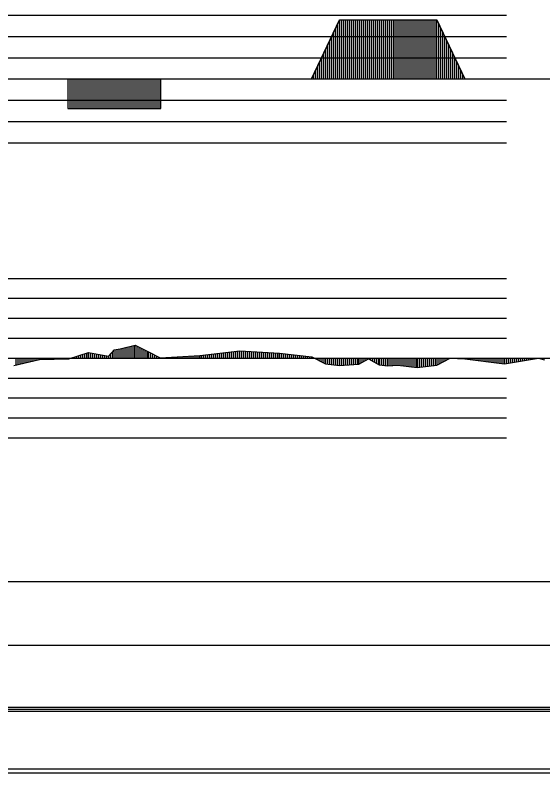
# Model space of a CAD drawing. Extents: x 2 to 10148, y 0 to 380.
# Drawn here: x 1716.5 to 1782.6, y 190 to 285 of the extents above; entities that cross this region are included whole.
import ezdxf

# ---------------------------------------------------------------- set-up
doc = ezdxf.new("R2010")
doc.units = 0
for name, color, linetype in [('POSUN_CARA', 7, 'Continuous'), ('POSUN_RASTR', 7, 'Continuous'), ('RYCHL_C', 7, 'Continuous'), ('RYCHL_RASTR', 7, 'Continuous'), ('ZRYCHL_CARA', 7, 'Continuous'), ('ZRYCHL_RASTR', 7, 'Continuous')]:
    doc.layers.add(name, color=color, linetype=linetype)

msp = doc.modelspace()

# ---------------------------------------------------------------- linework, layer by layer
at = {"layer": 'POSUN_CARA'}
for p, q in [((1729.606, 243.176), (1731.482, 243.625)), ((1729.856, 242), (1729.856, 243.236)), ((1730.106, 242), (1730.106, 243.296)), ((1730.356, 242), (1730.356, 243.356)), ((1730.606, 242), (1730.606, 243.415)), ((1730.856, 242), (1730.856, 243.475)), ((1731.106, 242), (1731.106, 243.535)), ((1731.356, 242), (1731.356, 243.595)), ((1731.482, 243.625), (1733.148, 242.778)), ((1731.482, 242), (1731.482, 243.625)), ((1731.732, 242), (1731.732, 243.498)), ((1731.982, 242), (1731.982, 243.371)), ((1732.232, 242), (1732.232, 243.244)), ((1723.169, 241.916), (1725.639, 242.715)), ((1724.419, 242), (1724.419, 242.32)), ((1724.669, 242), (1724.669, 242.401)), ((1724.919, 242), (1724.919, 242.482)), ((1725.169, 242), (1725.169, 242.563)), ((1725.419, 242), (1725.419, 242.644)), ((1725.639, 242.715), (1728.152, 242.241)), ((1725.639, 242), (1725.639, 242.715)), ((1725.889, 242), (1725.889, 242.668)), ((1726.139, 242), (1726.139, 242.621)), ((1726.389, 242), (1726.389, 242.573)), ((1726.639, 242), (1726.639, 242.526)), ((1726.889, 242), (1726.889, 242.479)), ((1727.139, 242), (1727.139, 242.432)), ((1727.389, 242), (1727.389, 242.385)), ((1727.639, 242), (1727.639, 242.337)), ((1727.889, 242), (1727.889, 242.29)), ((1728.152, 242.241), (1728.851, 243.017)), ((1728.402, 242), (1728.402, 242.518)), ((1728.652, 242), (1728.652, 242.796)), ((1728.851, 243.017), (1729.606, 243.176)), ((1728.851, 242), (1728.851, 243.017)), ((1729.101, 242), (1729.101, 243.07)), ((1729.351, 242), (1729.351, 243.122)), ((1729.601, 242), (1729.601, 243.175)), ((1729.606, 242), (1729.606, 243.176)), ((1732.482, 242), (1732.482, 243.117)), ((1732.732, 242), (1732.732, 242.99)), ((1732.982, 242), (1732.982, 242.862)), ((1733.148, 242.778), (1734.643, 242.029)), ((1733.148, 242), (1733.148, 242.778)), ((1733.398, 242), (1733.398, 242.653)), ((1733.648, 242), (1733.648, 242.528)), ((1733.898, 242), (1733.898, 242.402)), ((1734.148, 242), (1734.148, 242.277)), ((1734.643, 242.029), (1739.572, 242.346)), ((1738.143, 242), (1738.143, 242.254)), ((1738.393, 242), (1738.393, 242.271)), ((1738.643, 242), (1738.643, 242.287)), ((1738.893, 242), (1738.893, 242.303)), ((1739.143, 242), (1739.143, 242.319)), ((1739.393, 242), (1739.393, 242.335)), ((1739.572, 242.346), (1744.608, 242.905)), ((1739.572, 242), (1739.572, 242.346)), ((1739.822, 242), (1739.822, 242.374)), ((1740.072, 242), (1740.072, 242.402)), ((1740.322, 242), (1740.322, 242.43)), ((1740.572, 242), (1740.572, 242.457)), ((1740.822, 242), (1740.822, 242.485)), ((1741.072, 242), (1741.072, 242.513)), ((1741.322, 242), (1741.322, 242.54)), ((1741.572, 242), (1741.572, 242.568)), ((1741.822, 242), (1741.822, 242.596)), ((1742.072, 242), (1742.072, 242.624)), ((1742.322, 242), (1742.322, 242.651)), ((1742.572, 242), (1742.572, 242.679)), ((1742.822, 242), (1742.822, 242.707)), ((1743.072, 242), (1743.072, 242.735)), ((1743.322, 242), (1743.322, 242.762)), ((1743.572, 242), (1743.572, 242.79)), ((1743.822, 242), (1743.822, 242.818)), ((1744.072, 242), (1744.072, 242.846)), ((1744.322, 242), (1744.322, 242.873)), ((1744.572, 242), (1744.572, 242.901)), ((1744.608, 242.905), (1749.569, 242.607)), ((1744.608, 242), (1744.608, 242.905)), ((1744.858, 242), (1744.858, 242.89)), ((1745.108, 242), (1745.108, 242.875)), ((1745.358, 242), (1745.358, 242.86)), ((1745.608, 242), (1745.608, 242.845)), ((1745.858, 242), (1745.858, 242.83)), ((1746.108, 242), (1746.108, 242.815)), ((1746.358, 242), (1746.358, 242.8)), ((1746.608, 242), (1746.608, 242.785)), ((1746.858, 242), (1746.858, 242.77)), ((1747.108, 242), (1747.108, 242.755)), ((1747.358, 242), (1747.358, 242.74)), ((1747.608, 242), (1747.608, 242.725)), ((1747.858, 242), (1747.858, 242.71)), ((1748.108, 242), (1748.108, 242.695)), ((1748.358, 242), (1748.358, 242.68)), ((1748.608, 242), (1748.608, 242.665)), ((1748.858, 242), (1748.858, 242.65)), ((1749.108, 242), (1749.108, 242.635)), ((1749.358, 242), (1749.358, 242.62)), ((1749.569, 242.607), (1753.63, 242.168)), ((1749.569, 242), (1749.569, 242.607)), ((1749.819, 242), (1749.819, 242.58)), ((1750.069, 242), (1750.069, 242.553)), ((1750.319, 242), (1750.319, 242.526)), ((1750.569, 242), (1750.569, 242.499)), ((1750.819, 242), (1750.819, 242.472)), ((1751.069, 242), (1751.069, 242.445)), ((1751.319, 242), (1751.319, 242.418)), ((1751.569, 242), (1751.569, 242.39)), ((1751.819, 242), (1751.819, 242.363)), ((1752.069, 242), (1752.069, 242.336)), ((1752.319, 242), (1752.319, 242.309)), ((1752.569, 242), (1752.569, 242.282)), ((1752.819, 242), (1752.819, 242.255)), ((1716.312, 241.08), (1719.496, 241.806)), ((1716.562, 242), (1716.562, 241.137)), ((1716.812, 242), (1716.812, 241.194)), ((1717.062, 242), (1717.062, 241.251)), ((1717.312, 242), (1717.312, 241.308)), ((1717.562, 242), (1717.562, 241.365)), ((1717.812, 242), (1717.812, 241.422)), ((1718.062, 242), (1718.062, 241.479)), ((1718.312, 242), (1718.312, 241.536)), ((1718.562, 242), (1718.562, 241.593)), ((1718.812, 242), (1718.812, 241.65)), ((1719.062, 242), (1719.062, 241.707)), ((1719.312, 242), (1719.312, 241.764)), ((1719.496, 242), (1719.496, 241.806)), ((1719.496, 241.806), (1723.169, 241.916)), ((1719.746, 242), (1719.746, 241.813)), ((1719.996, 242), (1719.996, 241.821)), ((1720.246, 242), (1720.246, 241.828)), ((1720.496, 242), (1720.496, 241.836)), ((1720.746, 242), (1720.746, 241.843)), ((1720.996, 242), (1720.996, 241.851)), ((1721.246, 242), (1721.246, 241.858)), ((1721.496, 242), (1721.496, 241.866)), ((1721.746, 242), (1721.746, 241.873)), ((1721.996, 242), (1721.996, 241.881)), ((1722.246, 242), (1722.246, 241.888)), ((1722.496, 242), (1722.496, 241.896)), ((1722.746, 242), (1722.746, 241.903)), ((1722.996, 242), (1722.996, 241.911)), ((1723.169, 242), (1723.169, 241.916)), ((1723.419, 242), (1723.419, 241.997)), ((1723.669, 242), (1723.669, 242.078)), ((1723.919, 242), (1723.919, 242.158)), ((1724.169, 242), (1724.169, 242.239)), ((1728.139, 242), (1728.139, 242.243)), ((1728.152, 242), (1728.152, 242.241)), ((1734.398, 242), (1734.398, 242.152)), ((1734.643, 242), (1734.643, 242.029)), ((1734.893, 242), (1734.893, 242.045)), ((1735.143, 242), (1735.143, 242.062)), ((1735.393, 242), (1735.393, 242.078)), ((1735.643, 242), (1735.643, 242.094)), ((1735.893, 242), (1735.893, 242.11)), ((1736.143, 242), (1736.143, 242.126)), ((1736.393, 242), (1736.393, 242.142)), ((1736.643, 242), (1736.643, 242.158)), ((1736.893, 242), (1736.893, 242.174)), ((1737.143, 242), (1737.143, 242.19)), ((1737.393, 242), (1737.393, 242.206)), ((1737.643, 242), (1737.643, 242.222)), ((1737.893, 242), (1737.893, 242.238)), ((1753.069, 242), (1753.069, 242.228)), ((1753.319, 242), (1753.319, 242.201)), ((1753.569, 242), (1753.569, 242.174)), ((1753.63, 242.168), (1755.338, 241.285)), ((1753.63, 242), (1753.63, 242.168)), ((1753.88, 242), (1753.88, 242.038)), ((1754.13, 242), (1754.13, 241.909)), ((1754.38, 242), (1754.38, 241.78)), ((1754.63, 242), (1754.63, 241.651)), ((1754.88, 242), (1754.88, 241.522)), ((1755.13, 242), (1755.13, 241.393)), ((1755.338, 242), (1755.338, 241.285)), ((1755.588, 242), (1755.588, 241.253)), ((1755.838, 242), (1755.838, 241.22)), ((1756.088, 242), (1756.088, 241.188)), ((1756.338, 242), (1756.338, 241.155)), ((1756.588, 242), (1756.588, 241.123)), ((1756.838, 242), (1756.838, 241.091)), ((1757.088, 242), (1757.088, 241.058)), ((1757.094, 242), (1757.094, 241.057)), ((1757.344, 242), (1757.344, 241.074)), ((1757.594, 242), (1757.594, 241.092)), ((1757.844, 242), (1757.844, 241.109)), ((1758.094, 242), (1758.094, 241.126)), ((1758.344, 242), (1758.344, 241.143)), ((1758.594, 242), (1758.594, 241.16)), ((1758.844, 242), (1758.844, 241.178)), ((1759.094, 242), (1759.094, 241.195)), ((1759.344, 242), (1759.344, 241.212)), ((1759.493, 242), (1759.493, 241.222)), ((1759.493, 241.222), (1760.705, 241.889)), ((1759.743, 242), (1759.743, 241.36)), ((1759.993, 242), (1759.993, 241.497)), ((1760.243, 242), (1760.243, 241.635)), ((1760.493, 242), (1760.493, 241.773)), ((1760.705, 242), (1760.705, 241.889)), ((1760.705, 241.889), (1762.063, 241.14)), ((1760.955, 242), (1760.955, 241.751)), ((1761.205, 242), (1761.205, 241.613)), ((1761.455, 242), (1761.455, 241.475)), ((1761.705, 242), (1761.705, 241.338)), ((1761.955, 242), (1761.955, 241.2)), ((1762.063, 242), (1762.063, 241.14)), ((1762.313, 242), (1762.313, 241.112)), ((1762.563, 242), (1762.563, 241.084)), ((1762.813, 242), (1762.813, 241.057)), ((1763.063, 242), (1763.063, 241.029)), ((1763.143, 242), (1763.143, 241.02)), ((1763.393, 242), (1763.393, 241.037)), ((1763.643, 242), (1763.643, 241.054)), ((1763.893, 242), (1763.893, 241.071)), ((1764.143, 242), (1764.143, 241.088)), ((1764.391, 242), (1764.391, 241.105)), ((1764.641, 242), (1764.641, 241.077)), ((1764.891, 242), (1764.891, 241.048)), ((1765.141, 242), (1765.141, 241.02)), ((1765.391, 242), (1765.391, 240.992)), ((1765.641, 242), (1765.641, 240.964)), ((1765.891, 242), (1765.891, 240.935)), ((1766.141, 242), (1766.141, 240.907)), ((1766.391, 242), (1766.391, 240.879)), ((1766.641, 242), (1766.641, 240.85)), ((1766.827, 242), (1766.827, 240.829)), ((1767.077, 242), (1767.077, 240.86)), ((1767.327, 242), (1767.327, 240.891)), ((1767.577, 242), (1767.577, 240.922)), ((1767.827, 242), (1767.827, 240.952)), ((1768.077, 242), (1768.077, 240.983)), ((1768.327, 242), (1768.327, 241.014)), ((1768.577, 242), (1768.577, 241.045)), ((1768.827, 242), (1768.827, 241.076)), ((1769.077, 242), (1769.077, 241.106)), ((1769.289, 242), (1769.289, 241.132)), ((1769.289, 241.132), (1770.97, 241.996)), ((1769.539, 242), (1769.539, 241.261)), ((1769.789, 242), (1769.789, 241.389)), ((1770.039, 242), (1770.039, 241.518)), ((1770.289, 242), (1770.289, 241.646)), ((1770.539, 242), (1770.539, 241.775)), ((1770.789, 242), (1770.789, 241.903)), ((1770.97, 242), (1770.97, 241.996)), ((1770.97, 241.996), (1772.795, 241.907)), ((1771.22, 242), (1771.22, 241.984)), ((1771.47, 242), (1771.47, 241.972)), ((1771.72, 242), (1771.72, 241.959)), ((1771.97, 242), (1771.97, 241.947)), ((1772.22, 242), (1772.22, 241.935)), ((1772.47, 242), (1772.47, 241.923)), ((1772.72, 242), (1772.72, 241.91)), ((1772.795, 242), (1772.795, 241.907)), ((1772.795, 241.907), (1777.761, 241.284)), ((1773.045, 242), (1773.045, 241.875)), ((1773.295, 242), (1773.295, 241.844)), ((1773.545, 242), (1773.545, 241.812)), ((1773.795, 242), (1773.795, 241.781)), ((1774.045, 242), (1774.045, 241.75)), ((1774.295, 242), (1774.295, 241.718)), ((1774.545, 242), (1774.545, 241.687)), ((1774.795, 242), (1774.795, 241.656)), ((1775.045, 242), (1775.045, 241.624)), ((1775.295, 242), (1775.295, 241.593)), ((1775.545, 242), (1775.545, 241.562)), ((1775.795, 242), (1775.795, 241.53)), ((1776.045, 242), (1776.045, 241.499)), ((1776.295, 242), (1776.295, 241.468)), ((1776.545, 242), (1776.545, 241.436)), ((1776.795, 242), (1776.795, 241.405)), ((1777.045, 242), (1777.045, 241.373)), ((1777.295, 242), (1777.295, 241.342)), ((1777.545, 242), (1777.545, 241.311)), ((1777.761, 241.284), (1782.011, 242)), ((1777.761, 242), (1777.761, 241.284)), ((1778.011, 242), (1778.011, 241.326)), ((1778.261, 242), (1778.261, 241.368)), ((1778.511, 242), (1778.511, 241.41)), ((1778.761, 242), (1778.761, 241.452)), ((1779.011, 242), (1779.011, 241.494)), ((1779.261, 242), (1779.261, 241.537)), ((1779.511, 242), (1779.511, 241.579)), ((1779.761, 242), (1779.761, 241.621)), ((1780.011, 242), (1780.011, 241.663)), ((1780.261, 242), (1780.261, 241.705)), ((1780.511, 242), (1780.511, 241.747)), ((1780.761, 242), (1780.761, 241.79)), ((1781.011, 242), (1781.011, 241.832)), ((1781.261, 242), (1781.261, 241.874)), ((1781.511, 242), (1781.511, 241.916)), ((1781.761, 242), (1781.761, 241.958)), ((1782.011, 242), (1782.011, 242)), ((1782.011, 242), (1782.771, 241.789)), ((1782.011, 242), (1782.011, 242)), ((1782.261, 242), (1782.261, 241.931)), ((1782.511, 242), (1782.511, 241.861)), ((1755.338, 241.285), (1757.094, 241.057)), ((1757.094, 241.057), (1759.493, 241.222)), ((1762.063, 241.14), (1763.143, 241.02)), ((1763.143, 241.02), (1764.391, 241.105)), ((1764.391, 241.105), (1766.827, 240.829)), ((1766.827, 240.829), (1769.289, 241.132))]:
    msp.add_line(p, q, dxfattribs=at)
at = {"layer": 'POSUN_RASTR'}
for p, q in [((1582, 252), (1778, 252)), ((1582, 249.5), (1778, 249.5)), ((1582, 247), (1778, 247)), ((1582, 244.5), (1778, 244.5)), ((1245.39, 242), (1850.829, 242)), ((1582, 239.5), (1778, 239.5)), ((1582, 237), (1778, 237)), ((1582, 234.5), (1778, 234.5)), ((1582, 232), (1778, 232))]:
    msp.add_line(p, q, dxfattribs=at)
at = {"layer": 'RYCHL_C'}
msp.add_line((1511.646, 190.5), (1851.98, 190.5), dxfattribs=at)
at = {"layer": 'RYCHL_RASTR'}
for p, q in [((1245.39, 214), (1854.715, 214)), ((1245.39, 206), (1854.514, 206)), ((1245.39, 198.25), (1854.281, 198.25)), ((1245.39, 198), (1854.244, 198)), ((1245.39, 197.75), (1854.219, 197.75)), ((1245.39, 190), (1854.257, 190))]:
    msp.add_line(p, q, dxfattribs=at)
at = {"layer": 'ZRYCHL_CARA'}
for p, q in [((1753.582, 277), (1757.082, 284.41)), ((1757.082, 277), (1757.082, 284.41)), ((1757.082, 284.41), (1769.292, 284.41)), ((1757.332, 277), (1757.332, 284.41)), ((1757.582, 277), (1757.582, 284.41)), ((1757.832, 277), (1757.832, 284.41)), ((1758.082, 277), (1758.082, 284.41)), ((1758.332, 277), (1758.332, 284.41)), ((1758.582, 277), (1758.582, 284.41)), ((1758.832, 277), (1758.832, 284.41)), ((1759.082, 277), (1759.082, 284.41)), ((1759.332, 277), (1759.332, 284.41)), ((1759.582, 277), (1759.582, 284.41)), ((1759.832, 277), (1759.832, 284.41)), ((1760.082, 277), (1760.082, 284.41)), ((1760.332, 277), (1760.332, 284.41)), ((1760.582, 277), (1760.582, 284.41)), ((1760.832, 277), (1760.832, 284.41)), ((1761.082, 277), (1761.082, 284.41)), ((1761.332, 277), (1761.332, 284.41)), ((1761.582, 277), (1761.582, 284.41)), ((1761.832, 277), (1761.832, 284.41)), ((1762.082, 277), (1762.082, 284.41)), ((1762.332, 277), (1762.332, 284.41)), ((1762.582, 277), (1762.582, 284.41)), ((1762.832, 277), (1762.832, 284.41)), ((1763.082, 277), (1763.082, 284.41)), ((1763.332, 277), (1763.332, 284.41)), ((1763.582, 277), (1763.582, 284.41)), ((1763.832, 277), (1763.832, 284.41)), ((1764.082, 277), (1764.082, 284.41)), ((1764.332, 277), (1764.332, 284.41)), ((1764.582, 277), (1764.582, 284.41)), ((1764.832, 277), (1764.832, 284.41)), ((1765.082, 277), (1765.082, 284.41)), ((1765.332, 277), (1765.332, 284.41)), ((1765.582, 277), (1765.582, 284.41)), ((1765.832, 277), (1765.832, 284.41)), ((1766.082, 277), (1766.082, 284.41)), ((1766.332, 277), (1766.332, 284.41)), ((1766.582, 277), (1766.582, 284.41)), ((1766.832, 277), (1766.832, 284.41)), ((1767.082, 277), (1767.082, 284.41)), ((1767.332, 277), (1767.332, 284.41)), ((1767.582, 277), (1767.582, 284.41)), ((1767.832, 277), (1767.832, 284.41)), ((1768.082, 277), (1768.082, 284.41)), ((1768.332, 277), (1768.332, 284.41)), ((1768.582, 277), (1768.582, 284.41)), ((1768.832, 277), (1768.832, 284.41)), ((1769.082, 277), (1769.082, 284.41)), ((1769.292, 277), (1769.292, 284.41)), ((1769.292, 284.41), (1772.792, 277)), ((1756.582, 277), (1756.582, 283.352)), ((1756.832, 277), (1756.832, 283.881)), ((1769.542, 277), (1769.542, 283.881)), ((1769.792, 277), (1769.792, 283.352)), ((1756.082, 277), (1756.082, 282.293)), ((1756.332, 277), (1756.332, 282.822)), ((1770.042, 277), (1770.042, 282.822)), ((1770.292, 277), (1770.292, 282.293)), ((1755.582, 277), (1755.582, 281.234)), ((1755.832, 277), (1755.832, 281.764)), ((1770.542, 277), (1770.542, 281.764)), ((1770.792, 277), (1770.792, 281.234)), ((1755.332, 277), (1755.332, 280.705)), ((1771.042, 277), (1771.042, 280.705)), ((1754.832, 277), (1754.832, 279.647)), ((1755.082, 277), (1755.082, 280.176)), ((1771.292, 277), (1771.292, 280.176)), ((1771.542, 277), (1771.542, 279.647)), ((1754.332, 277), (1754.332, 278.588)), ((1754.582, 277), (1754.582, 279.117)), ((1771.792, 277), (1771.792, 279.117)), ((1772.042, 277), (1772.042, 278.588)), ((1753.832, 277), (1753.832, 277.529)), ((1754.082, 277), (1754.082, 278.059)), ((1772.292, 277), (1772.292, 278.059)), ((1772.542, 277), (1772.542, 277.529)), ((1245.39, 277), (1850.829, 277)), ((1723.071, 277), (1723.071, 273.295)), ((1723.071, 277), (1723.071, 273.295)), ((1723.321, 277), (1723.321, 273.295)), ((1723.571, 277), (1723.571, 273.295)), ((1723.821, 277), (1723.821, 273.295)), ((1724.071, 277), (1724.071, 273.295)), ((1724.321, 277), (1724.321, 273.295)), ((1724.571, 277), (1724.571, 273.295)), ((1724.821, 277), (1724.821, 273.295)), ((1725.071, 277), (1725.071, 273.295)), ((1725.321, 277), (1725.321, 273.295)), ((1725.571, 277), (1725.571, 273.295)), ((1725.821, 277), (1725.821, 273.295)), ((1726.071, 277), (1726.071, 273.295)), ((1726.321, 277), (1726.321, 273.295)), ((1726.571, 277), (1726.571, 273.295)), ((1726.821, 277), (1726.821, 273.295)), ((1727.071, 277), (1727.071, 273.295)), ((1727.321, 277), (1727.321, 273.295)), ((1727.571, 277), (1727.571, 273.295)), ((1727.821, 277), (1727.821, 273.295)), ((1728.071, 277), (1728.071, 273.295)), ((1728.321, 277), (1728.321, 273.295)), ((1728.571, 277), (1728.571, 273.295)), ((1728.821, 277), (1728.821, 273.295)), ((1729.071, 277), (1729.071, 273.295)), ((1729.321, 277), (1729.321, 273.295)), ((1729.571, 277), (1729.571, 273.295)), ((1729.821, 277), (1729.821, 273.295)), ((1730.071, 277), (1730.071, 273.295)), ((1730.321, 277), (1730.321, 273.295)), ((1730.571, 277), (1730.571, 273.295)), ((1730.821, 277), (1730.821, 273.295)), ((1731.071, 277), (1731.071, 273.295)), ((1731.321, 277), (1731.321, 273.295)), ((1731.571, 277), (1731.571, 273.295)), ((1731.821, 277), (1731.821, 273.295)), ((1732.071, 277), (1732.071, 273.295)), ((1732.321, 277), (1732.321, 273.295)), ((1732.571, 277), (1732.571, 273.295)), ((1732.821, 277), (1732.821, 273.295)), ((1733.071, 277), (1733.071, 273.295)), ((1733.321, 277), (1733.321, 273.295)), ((1733.571, 277), (1733.571, 273.295)), ((1733.821, 277), (1733.821, 273.295)), ((1734.071, 277), (1734.071, 273.295)), ((1734.321, 277), (1734.321, 273.295)), ((1734.571, 277), (1734.571, 273.295)), ((1734.727, 273.295), (1734.727, 277)), ((1723.071, 273.295), (1734.727, 273.295))]:
    msp.add_line(p, q, dxfattribs=at)
at = {"layer": 'ZRYCHL_RASTR'}
for p, q in [((1582, 285), (1778, 285)), ((1582, 282.333), (1778, 282.333)), ((1582, 279.667), (1778, 279.667)), ((1582, 274.333), (1778, 274.333)), ((1582, 271.667), (1778, 271.667)), ((1582, 269), (1778, 269))]:
    msp.add_line(p, q, dxfattribs=at)

doc.saveas('drawing.dxf')
